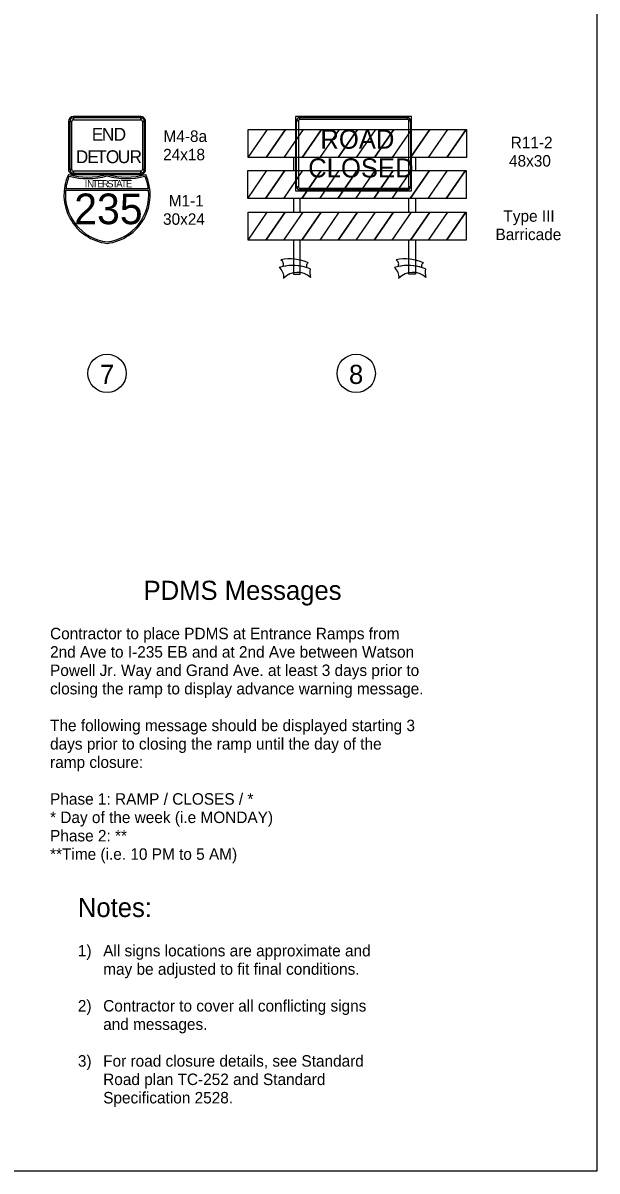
# Model space of a CAD drawing. Extents: x -1403959 to 81668, y -1400582 to 11018.
# Drawn here: x 16119 to 16868, y 7924 to 9423 of the extents above; entities that cross this region are included whole.
import ezdxf

# ---------------------------------------------------------------- set-up
doc = ezdxf.new("R2010")
doc.units = 0
for name, color, linetype in [('Concrete', 7, 'Continuous'), ('tdCiInt', 7, 'Continuous'), ('tdCiStrucDataNonCell', 7, 'Continuous'), ('tdCoCorpTxt', 7, 'Continuous'), ('tdRailIA_Int_RR', 7, 'Continuous'), ('tdRailNOTMain', 7, 'Continuous'), ('tdRailUP', 7, 'Continuous')]:
    doc.layers.add(name, color=color, linetype=linetype)

msp = doc.modelspace()

# ---------------------------------------------------------------- linework, layer by layer
at = {"layer": 'Concrete'}
for p, q in [((16471.6, 9247.3), (16471.6, 9230.5)), ((16630.5, 9247.3), (16630.5, 9230.5)), ((16471.6, 9193.9), (16471.6, 9176.3)), ((16480.2, 9176.3), (16480.2, 9193.9)), ((16622, 9176.3), (16622, 9193.9)), ((16630.5, 9193.9), (16630.5, 9176.3))]:
    msp.add_line(p, q, dxfattribs=at)
for points in [[(16412.5, 9283.9), (16697.2, 9283.9), (16697.2, 9247.3), (16412.5, 9247.3)], [(16411.8, 9230.5), (16696.6, 9230.5), (16696.6, 9193.9), (16411.8, 9193.9)], [(16412.2, 9176.3), (16696.9, 9176.3), (16696.9, 9139.7), (16412.2, 9139.7)]]:
    msp.add_lwpolyline(points, close=True, dxfattribs=at)
for points in [[(16471.6, 9139.7), (16471.6, 9095.2), (16480.2, 9095.2), (16480.2, 9139.7)], [(16630.5, 9139.7), (16630.5, 9095.2), (16622, 9095.2), (16622, 9139.7)]]:
    msp.add_lwpolyline(points, dxfattribs=at)
for centre, radius, start, end in [((16466.5, 9056.1), 59, 65.6328, 101.2455), ((16616.9, 9056.1), 59, 65.6328, 101.2455), ((16470.7, 9047.5), 59, 67.6184, 107.5379), ((16443.3, 9091.5), 15.6, 353.3491, 51.7832), ((16451.8, 9108.2), 6.57, 330.7625, 60.8112), ((16470.7, 9047.5), 59, 71.467, 102.8875), ((16492.1, 9106.2), 3.83, 108.81, 226.413), ((16519.9, 9097.9), 27.1, 171.1573, 195.2822), ((16621.1, 9047.5), 59, 67.6184, 107.5379), ((16593.6, 9091.5), 15.6, 353.3491, 51.7832), ((16602.2, 9108.2), 6.57, 330.7625, 60.8112), ((16621.1, 9047.5), 59, 71.467, 102.8875), ((16642.4, 9106.2), 3.83, 108.81, 226.413), ((16670.3, 9097.9), 27.1, 171.1573, 195.2822), ((16476.8, 9072.7), 24.8, 46.7181, 136.7181), ((16627.2, 9072.7), 24.8, 46.7181, 136.7181)]:
    msp.add_arc(centre, radius, start, end, dxfattribs=at)
at = {"layer": 'tdCiInt'}
for p, q in [((16272.3, 9300.9), (16184.3, 9300.9)), ((16184.3, 9296.7), (16184.3, 9299.3)), ((16272.3, 9299.3), (16272.3, 9296.7)), ((16475.6, 9295.5), (16477.9, 9295.5)), ((16479.7, 9297.3), (16479.7, 9299.5)), ((16620.2, 9299.5), (16620.2, 9297.3)), ((16622, 9295.5), (16624.2, 9295.5)), ((16178, 9294.6), (16178, 9231.7)), ((16179.5, 9294.6), (16182.2, 9294.6)), ((16274.4, 9294.6), (16277, 9294.6)), ((16278.6, 9231.7), (16278.6, 9294.6)), ((16412.5, 9247.3), (16437.4, 9283.9)), ((16435.7, 9247.3), (16460.9, 9283.9)), ((16459.3, 9247.3), (16484.5, 9283.9)), ((16482.8, 9247.3), (16508.1, 9283.9)), ((16506.4, 9247.3), (16531.6, 9283.9)), ((16530, 9247.3), (16555.2, 9283.9)), ((16553.5, 9247.3), (16578.8, 9283.9)), ((16577.1, 9247.3), (16602.3, 9283.9)), ((16600.7, 9247.3), (16625.9, 9283.9)), ((16624.3, 9247.3), (16649.5, 9283.9)), ((16647.8, 9247.3), (16673, 9283.9)), ((16671.4, 9247.3), (16696.6, 9283.9)), ((16182.2, 9231.7), (16179.5, 9231.7)), ((16184.3, 9227), (16184.3, 9229.6)), ((16184.3, 9225.4), (16272.3, 9225.4)), ((16272.3, 9229.6), (16272.3, 9227)), ((16277, 9231.7), (16274.4, 9231.7)), ((16435.1, 9193.9), (16460.3, 9230.5)), ((16458.7, 9193.9), (16483.9, 9230.5)), ((16482.2, 9193.9), (16507.4, 9230.5)), ((16505.8, 9193.9), (16531, 9230.5)), ((16529.4, 9193.9), (16554.6, 9230.5)), ((16552.9, 9193.9), (16578.1, 9230.5)), ((16576.5, 9193.9), (16601.7, 9230.5)), ((16600.1, 9193.9), (16625.3, 9230.5)), ((16623.6, 9193.9), (16648.9, 9230.5)), ((16647.2, 9193.9), (16672.4, 9230.5)), ((16670.8, 9193.9), (16696, 9230.5)), ((16477.9, 9209.3), (16475.6, 9209.3)), ((16479.7, 9205.3), (16479.7, 9207.5)), ((16620.2, 9207.5), (16620.2, 9205.3)), ((16624.2, 9209.3), (16622, 9209.3)), ((16412.2, 9139.7), (16437.1, 9176.3)), ((16435.4, 9139.7), (16460.6, 9176.3)), ((16459, 9139.7), (16484.2, 9176.3)), ((16482.6, 9139.7), (16507.8, 9176.3)), ((16506.1, 9139.7), (16531.3, 9176.3)), ((16529.7, 9139.7), (16554.9, 9176.3)), ((16553.3, 9139.7), (16578.5, 9176.3)), ((16576.8, 9139.7), (16602, 9176.3)), ((16600.4, 9139.7), (16625.6, 9176.3)), ((16624, 9139.7), (16649.2, 9176.3)), ((16647.5, 9139.7), (16672.8, 9176.3)), ((16671.1, 9139.7), (16696.3, 9176.3))]:
    msp.add_line(p, q, dxfattribs=at)
for points in [[(16272.3, 9299.3), (16184.3, 9299.3), (16184.3, 9296.7), (16272.3, 9296.7), (16272.3, 9299.3), (16272.3, 9299.3)], [(16474.3, 9203.9), (16625.6, 9203.9), (16625.6, 9300.9), (16474.3, 9300.9), (16474.3, 9203.9)], [(16477.9, 9295.5), (16477.9, 9209.3), (16475.6, 9209.3), (16475.6, 9295.5), (16477.9, 9295.5)], [(16620.2, 9297.3), (16479.7, 9297.3), (16479.7, 9299.5), (16620.2, 9299.5), (16620.2, 9297.3)], [(16622, 9209.3), (16622, 9295.5), (16624.2, 9295.5), (16624.2, 9209.3), (16622, 9209.3)], [(16179.5, 9294.6), (16179.5, 9231.7), (16182.2, 9231.7), (16182.2, 9294.6), (16179.5, 9294.6), (16179.5, 9294.6)], [(16277, 9231.7), (16277, 9294.6), (16274.4, 9294.6), (16274.4, 9231.7), (16277, 9231.7), (16277, 9231.7)], [(16412.5, 9247.3), (16437.4, 9283.9), (16460.9, 9283.9), (16435.7, 9247.3)], [(16459.3, 9247.3), (16484.5, 9283.9), (16508.1, 9283.9), (16482.8, 9247.3)], [(16506.4, 9247.3), (16531.6, 9283.9), (16555.2, 9283.9), (16530, 9247.3)], [(16553.5, 9247.3), (16578.8, 9283.9), (16602.3, 9283.9), (16577.1, 9247.3)], [(16600.7, 9247.3), (16625.9, 9283.9), (16649.5, 9283.9), (16624.3, 9247.3)], [(16647.8, 9247.3), (16673, 9283.9), (16696.6, 9283.9), (16671.4, 9247.3)], [(16184.3, 9227), (16272.3, 9227), (16272.3, 9229.6), (16184.3, 9229.6), (16184.3, 9227), (16184.3, 9227)], [(16411.8, 9193.9), (16436.7, 9230.5), (16460.3, 9230.5), (16435.1, 9193.9)], [(16458.7, 9193.9), (16483.9, 9230.5), (16507.4, 9230.5), (16482.2, 9193.9)], [(16505.8, 9193.9), (16531, 9230.5), (16554.6, 9230.5), (16529.4, 9193.9)], [(16552.9, 9193.9), (16578.1, 9230.5), (16601.7, 9230.5), (16576.5, 9193.9)], [(16600.1, 9193.9), (16625.3, 9230.5), (16648.9, 9230.5), (16623.6, 9193.9)], [(16647.2, 9193.9), (16672.4, 9230.5), (16696, 9230.5), (16670.8, 9193.9)], [(16479.7, 9207.5), (16620.2, 9207.5), (16620.2, 9205.3), (16479.7, 9205.3), (16479.7, 9207.5)], [(16412.2, 9139.7), (16437.1, 9176.3), (16460.6, 9176.3), (16435.4, 9139.7)], [(16459, 9139.7), (16484.2, 9176.3), (16507.8, 9176.3), (16482.6, 9139.7)], [(16506.1, 9139.7), (16531.3, 9176.3), (16554.9, 9176.3), (16529.7, 9139.7)], [(16553.3, 9139.7), (16578.5, 9176.3), (16602, 9176.3), (16576.8, 9139.7)], [(16600.4, 9139.7), (16625.6, 9176.3), (16649.2, 9176.3), (16624, 9139.7)], [(16647.5, 9139.7), (16672.8, 9176.3), (16696.3, 9176.3), (16671.1, 9139.7)]]:
    msp.add_lwpolyline(points, close=True, dxfattribs=at)
for centre, radius, start, end in [((16184.3, 9294.6), 6.29, 90.0002, 179.9998), ((16184.3, 9294.6), 4.72, 90.0002, 179.9998), ((16184.3, 9294.6), 2.1, 90.0002, 179.9998), ((16272.3, 9294.6), 6.29, 0, 90.0002), ((16272.3, 9294.6), 4.72, 0, 90.0002), ((16272.3, 9294.6), 2.1, 0, 90.0002), ((16479.7, 9295.5), 4.05, 90.0002, 179.9998), ((16479.7, 9295.5), 1.8, 90.0002, 179.9998), ((16620.2, 9295.5), 4.05, 0, 90.0002), ((16620.2, 9295.5), 1.8, 0, 90.0002), ((16184.3, 9231.7), 6.29, 179.9998, 270.0001), ((16184.3, 9231.7), 4.72, 179.9998, 270.0001), ((16184.3, 9231.7), 2.1, 179.9998, 270.0001), ((16272.3, 9231.7), 6.29, 270.0001, 0.0003), ((16272.3, 9231.7), 4.72, 270.0001, 0.0003), ((16272.3, 9231.7), 2.1, 270.0001, 0.0003), ((16479.7, 9209.3), 4.05, 179.9998, 270.0001), ((16479.7, 9209.3), 1.8, 179.9998, 270.0001), ((16620.2, 9209.3), 4.05, 270.0001, 0.0003), ((16620.2, 9209.3), 1.8, 270.0001, 0.0003)]:
    msp.add_arc(centre, radius, start, end, dxfattribs=at)
at = {"layer": 'tdCiStrucDataNonCell'}
for p, q in [((16174.2, 9204.8), (16282.4, 9204.8)), ((16174.2, 9204.8), (16282.4, 9204.8)), ((16282.2, 9206.7), (16174.4, 9206.7)), ((16282.2, 9206.7), (16174.4, 9206.7))]:
    msp.add_line(p, q, dxfattribs=at)
for centre, radius, start, end in [((16235.8, 9198.7), 63.8, 155.2469, 263.2437), ((16235.8, 9198.7), 61.9, 156.7269, 172.6247), ((16235.8, 9198.7), 61.9, 156.7269, 172.6247), ((16203.1, 9311.8), 90, 253.7424, 286.2577), ((16203, 9311.8), 91.9, 254.8528, 286.0062), ((16203, 9311.8), 91.9, 254.8528, 286.0062), ((16220.8, 9198.7), 63.8, 276.7564, 24.7532), ((16253.5, 9311.8), 90, 253.7424, 286.2577), ((16253.6, 9311.8), 91.9, 253.9939, 285.1473), ((16253.6, 9311.8), 91.9, 253.9939, 285.1473), ((16220.8, 9198.7), 61.9, 7.3752, 23.2733), ((16220.8, 9198.7), 61.9, 7.3752, 23.2733), ((16235.8, 9198.7), 61.9, 174.3597, 263.0392), ((16235.8, 9198.7), 61.9, 174.3597, 263.0392), ((16220.8, 9198.7), 61.9, 276.9609, 5.6399), ((16220.8, 9198.7), 61.9, 276.9609, 5.6399)]:
    msp.add_arc(centre, radius, start, end, dxfattribs=at)
at = {"layer": 'tdCoCorpTxt'}
msp.add_line((16411.8, 9193.9), (16436.7, 9230.5), dxfattribs=at)
for centre in [(16228.3, 8965.6), (16553.3, 8965.6)]:
    msp.add_circle(centre, 25, dxfattribs=at)
at = {"layer": 'tdRailUP'}
msp.add_lwpolyline([(13732.5, 9944), (16867.5, 9944), (16867.5, 7924), (13732.5, 7924)], close=True, dxfattribs=at)

# ---------------------------------------------------------------- texts
at = {"layer": 'Concrete'}
for s, p in [('ROAD', (16506.6, 9258.9)), ('CLOSED', (16490.7, 9221.4))]:
    msp.add_text(s, height=25, dxfattribs=at).set_placement(p)
at = {"layer": 'tdCiInt'}
for s, p in [('E', (16208.3, 9269.4)), ('N', (16221.5, 9269.4)), ('D', (16236.9, 9269.4)), ('D', (16187.5, 9240.1)), ('E', (16202.5, 9240.1)), ('T', (16214.3, 9240.1)), ('O', (16226.8, 9240.1)), ('U', (16242.3, 9240.1)), ('R', (16257.6, 9240.1))]:
    msp.add_text(s, height=16.8, dxfattribs=at).set_placement(p)
at = {"layer": 'tdCiStrucDataNonCell'}
for s, height, p in [('I', 9.38, (16199, 9208.5)), ('I', 9.38, (16199, 9208.5)), ('N', 9.38, (16202.3, 9208.5)), ('N', 9.38, (16202.3, 9208.5)), ('T', 9.38, (16209, 9208.5)), ('T', 9.38, (16209, 9208.5)), ('E', 9.38, (16215.3, 9208.5)), ('E', 9.38, (16215.3, 9208.5)), ('R', 9.38, (16221.6, 9208.5)), ('R', 9.38, (16221.6, 9208.5)), ('S', 9.38, (16228.3, 9208.5)), ('S', 9.38, (16228.3, 9208.5)), ('T', 9.38, (16235, 9208.5)), ('T', 9.38, (16235, 9208.5)), ('A', 9.38, (16240.2, 9208.5)), ('A', 9.38, (16240.2, 9208.5)), ('T', 9.38, (16246.6, 9208.5)), ('T', 9.38, (16246.6, 9208.5)), ('E', 9.38, (16252.9, 9208.5)), ('E', 9.38, (16252.9, 9208.5)), ('235', 40, (16185.4, 9160.4)), ('235', 40, (16185.4, 9160.4))]:
    msp.add_text(s, height=height, dxfattribs=at).set_placement(p)
at = {"layer": 'tdCoCorpTxt'}
for s, height, p in [('PDMS Messages', 25, (16275.9, 8669.8)), ('Contractor to place PDMS at Entrance Ramps from ', 15, (16153.9, 8618.4)), ('2nd Ave to I-235 EB and at 2nd Ave between Watson ', 15, (16153.9, 8594.4)), ('Powell Jr. Way and Grand Ave. at least 3 days prior to ', 15, (16153.9, 8570.4)), ('closing the ramp to display advance warning message.', 15, (16153.9, 8546.4)), ('The following message should be displayed starting 3 ', 15, (16153.9, 8498.4)), ('days prior to closing the ramp until the day of the ', 15, (16153.9, 8474.4)), ('ramp closure:', 15, (16153.9, 8450.4)), ('Phase 1: RAMP / CLOSES / *', 15, (16153.9, 8402.4)), ('* Day of the week (i.e MONDAY)', 15, (16153.9, 8378.4)), ('Phase 2: ** ', 15, (16153.9, 8354.4)), ('**Time (i.e. 10 PM to 5 AM)', 15, (16153.9, 8330.4)), ('Notes:', 25, (16190.2, 8255.7)), ('1) ', 15, (16190.2, 8204.3)), ('All signs locations are approximate and ', 15, (16223.2, 8204.3)), ('may be adjusted to fit final conditions.', 15, (16223.2, 8180.3)), ('2) ', 15, (16190.2, 8132.3)), ('Contractor to cover all conflicting signs ', 15, (16223.2, 8132.3)), ('and messages.', 15, (16223.2, 8108.3)), ('3) ', 15, (16190.2, 8060.3)), ('For road closure details, see Standard ', 15, (16223.2, 8060.3)), ('Road plan TC-252 and Standard ', 15, (16223.2, 8036.3)), ('Specification 2528.', 15, (16223.2, 8012.3))]:
    msp.add_text(s, height=height, dxfattribs=at).set_placement(p)
at = {"layer": 'tdRailIA_Int_RR'}
for s, p in [('M4-8a', (16301.9, 9267.8)), ('R11-2', (16754.9, 9259.6)), ('24x18', (16301.4, 9243.8)), ('48x30', (16752.7, 9235.6)), ('M1-1', (16308.7, 9183.6)), ('30x24', (16301.3, 9159.6)), ('Type III', (16745.4, 9163.6)), ('Barricade', (16735.1, 9139.6))]:
    msp.add_text(s, height=15, dxfattribs=at).set_placement(p)
at = {"layer": 'tdRailNOTMain'}
for s, p in [('7', (16218.9, 8951.8)), ('8', (16543.9, 8951.8))]:
    msp.add_text(s, height=25, dxfattribs=at).set_placement(p)

doc.saveas('drawing.dxf')
